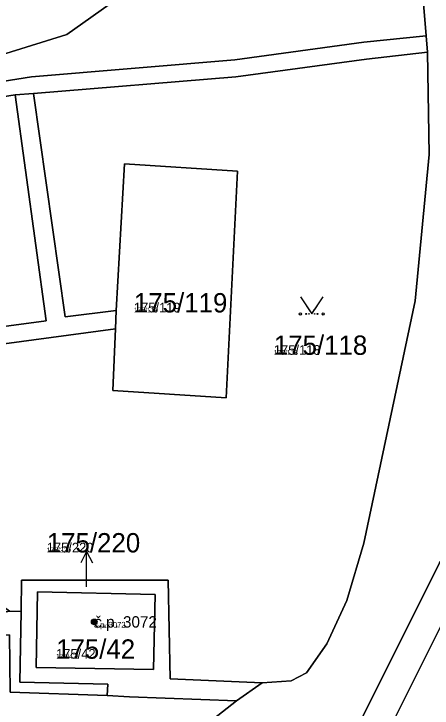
# Model space of a CAD drawing. Extents: x -759873 to -758487, y -975024 to -973516.
# Drawn here: x -759309.6 to -759272.8, y -974652.2 to -974591.1 of the extents above; entities that cross this region are included whole.
import ezdxf

# ---------------------------------------------------------------- set-up
doc = ezdxf.new("R2010")
doc.units = 0
for name, color, linetype in [('KAT_02_hranice parcel', 7, 'Continuous'), ('KAT_03_1000_st čísla parcelní', 7, 'Continuous'), ('KAT_03_1000_čísla parcelní', 7, 'Continuous'), ('KAT_03_1000_čísla popisná', 7, 'Continuous'), ('KAT_03_250_st čísla parcelní', 7, 'Continuous'), ('KAT_03_250_čísla parcelní', 7, 'Continuous'), ('KAT_03_250_čísla popisná', 7, 'Continuous'), ('KAT_03_500_st čísla parcelní', 7, 'Continuous'), ('KAT_03_500_čísla parcelní', 7, 'Continuous'), ('KAT_03_500_čísla popisná', 7, 'Continuous'), ('KAT_04_vnitřní kresba', 7, 'Continuous'), ('KAT_05_1000_značky kultur', 7, 'Continuous'), ('KAT_05_250_značky kultur', 7, 'Continuous'), ('KAT_05_500_značky kultur', 7, 'Continuous'), ('KAT_07_1000_značky budov', 7, 'Continuous'), ('KAT_07_250_značky budov', 7, 'Continuous'), ('KAT_07_500_značky budov', 7, 'Continuous'), ('KAT_12_pomocná šipka', 7, 'Continuous'), ('KAT_14_plocha_budovy', 7, 'Continuous'), ('KAT_14_plocha_pozemek', 7, 'Continuous')]:
    doc.layers.add(name, color=color, linetype=linetype)

msp = doc.modelspace()

# ---------------------------------------------------------------- linework, layer by layer
at = {"layer": 'KAT_02_hranice parcel'}
for p, q in [((-759273.24, -974594.5), (-759273.36, -974593.06)), ((-759323.26, -974600.42), (-759309.48, -974598.24)), ((-759309.48, -974598.24), (-759307.88, -974598.12)), ((-759300.61, -974617.23), (-759300.68, -974618.84)), ((-759309.99, -974643.67), (-759308.98, -974643.69)), ((-759287.79, -974649.96), (-759290.03, -974651.55)), ((-759290.03, -974651.55), (-759297.43, -974657.37))]:
    msp.add_line(p, q, dxfattribs=at)
for points in [[(-759289.93, -974671.68), (-759285.91, -974664.61), (-759281.65, -974658.4), (-759272.2, -974639.41), (-759266.15, -974631.32), (-759261.35, -974613.2), (-759262.14, -974589.28), (-759265.86, -974568.96), (-759269.34, -974558.76), (-759272.46, -974550.18)], [(-759322.77, -974598.39), (-759321.53, -974598.09), (-759304.96, -974592.94), (-759296.09, -974586.64), (-759290.07, -974581.42), (-759282.61, -974573.65), (-759280.63, -974571.07), (-759277.01, -974566.4), (-759276.3, -974565.98), (-759275.34, -974565.88)], [(-759273.36, -974593.06), (-759274.2, -974583.11), (-759274.87, -974581.84), (-759274.64, -974573.95), (-759275.34, -974565.88)], [(-759273.36, -974593.06), (-759278.86, -974593.63), (-759290.19, -974595.17), (-759308.05, -974596.67), (-759322.62, -974598.98), (-759322.77, -974598.39)], [(-759307.88, -974598.12), (-759290.09, -974596.67), (-759278.62, -974595.1), (-759273.24, -974594.5)], [(-759273.24, -974594.5), (-759273.1, -974603.49), (-759274.32, -974616.37), (-759278.86, -974637.7), (-759280.33, -974642.74), (-759282.09, -974646.54), (-759283.88, -974649.08), (-759285.24, -974649.79), (-759287.79, -974649.96)], [(-759320.81, -974620), (-759306.76, -974618.14), (-759309.48, -974598.24)], [(-759307.88, -974598.12), (-759305.11, -974617.79), (-759300.61, -974617.23)], [(-759300.61, -974617.23), (-759299.88, -974604.31), (-759289.94, -974604.97), (-759290.95, -974624.91), (-759300.92, -974624.26), (-759300.68, -974618.84)], [(-759300.68, -974618.84), (-759320.29, -974621.47), (-759311.21, -974642.79), (-759309.99, -974643.67)], [(-759308.98, -974643.69), (-759308.93, -974640.95), (-759296.04, -974640.95), (-759295.88, -974649.63), (-759287.79, -974649.96)], [(-759297.18, -974642.19), (-759307.52, -974641.98), (-759307.65, -974648.61), (-759297.33, -974648.79), (-759297.18, -974642.19)], [(-759301.4, -974651.09), (-759301.35, -974650.09), (-759309.09, -974649.92), (-759308.98, -974643.69)], [(-759301.4, -974651.09), (-759309.93, -974650.8), (-759309.98, -974645.76), (-759323.06, -974645.78), (-759353.1, -974645.55), (-759386.38, -974645.33), (-759400.57, -974645.67), (-759414.93, -974646.26), (-759414.73, -974651.33), (-759436.14, -974652.5), (-759441.93, -974652.85), (-759450.38, -974653.47), (-759468.91, -974653.71), (-759482.38, -974653.4), (-759482.33, -974648.6), (-759512.45, -974647.4), (-759531.67, -974646.64), (-759556.45, -974645.57)], [(-759290.03, -974651.55), (-759299.44, -974651.21), (-759301.4, -974651.09)]]:
    msp.add_lwpolyline(points, dxfattribs=at)
at = {"layer": 'KAT_03_1000_čísla popisná'}
msp.add_circle((-759302.54, -974644.61), 0.25, dxfattribs=at)
at = {"layer": 'KAT_03_250_čísla popisná'}
msp.add_circle((-759302.54, -974644.61), 0.0625, dxfattribs=at)
at = {"layer": 'KAT_03_500_čísla popisná'}
msp.add_circle((-759302.54, -974644.61), 0.125, dxfattribs=at)
at = {"layer": 'KAT_04_vnitřní kresba'}
msp.add_line((-759282.87, -974666.56), (-759269.73, -974640.3), dxfattribs=at)
at = {"layer": 'KAT_05_1000_značky kultur'}
msp.add_lwpolyline([(-759284.42, -974616.019), (-759283.42, -974617.52), (-759282.42, -974616.019)], dxfattribs=at)
for centre in [(-759284.42, -974617.519), (-759282.42, -974617.519)]:
    msp.add_circle(centre, 0.1, dxfattribs=at)
at = {"layer": 'KAT_05_250_značky kultur'}
msp.add_lwpolyline([(-759283.67, -974617.145), (-759283.42, -974617.52), (-759283.17, -974617.145)], dxfattribs=at)
for centre in [(-759283.67, -974617.52), (-759283.17, -974617.52)]:
    msp.add_circle(centre, 0.025, dxfattribs=at)
at = {"layer": 'KAT_05_500_značky kultur'}
msp.add_lwpolyline([(-759283.92, -974616.77), (-759283.42, -974617.52), (-759282.92, -974616.77)], dxfattribs=at)
for centre in [(-759283.92, -974617.52), (-759282.92, -974617.52)]:
    msp.add_circle(centre, 0.05, dxfattribs=at)
at = {"layer": 'KAT_07_1000_značky budov'}
msp.add_circle((-759302.547, -974644.609), 0.175, dxfattribs=at)
at = {"layer": 'KAT_07_250_značky budov'}
msp.add_circle((-759302.542, -974644.61), 0.0437, dxfattribs=at)
at = {"layer": 'KAT_07_500_značky budov'}
msp.add_circle((-759302.543, -974644.61), 0.0875, dxfattribs=at)
at = {"layer": 'KAT_12_pomocná šipka'}
for p, q in [((-759303.21, -974638.429), (-759303.711, -974639.43)), ((-759303.21, -974641.43), (-759303.21, -974638.429)), ((-759303.21, -974638.429), (-759302.709, -974639.43)), ((-759303.21, -974641.54), (-759303.21, -974641.43))]:
    msp.add_line(p, q, dxfattribs=at)
at = {"layer": 'KAT_14_plocha_budovy'}
msp.add_lwpolyline([(-759297.33, -974648.79), (-759297.18, -974642.19), (-759307.52, -974641.98), (-759307.65, -974648.61)], close=True, dxfattribs=at)
at = {"layer": 'KAT_14_plocha_pozemek'}
for points in [[(-759304.32, -974472.23), (-759304.33, -974475.03), (-759303.76, -974480.34), (-759303.8, -974484.62), (-759303.06, -974493.58), (-759303.28, -974495.84), (-759303.34, -974496.42), (-759301.57, -974504.18), (-759298.09, -974510.4), (-759296.72, -974509.67), (-759294.73, -974508.6), (-759280.94, -974534.1), (-759273.69, -974546.8), (-759272.46, -974550.18), (-759269.34, -974558.76), (-759265.86, -974568.96), (-759262.14, -974589.28), (-759261.35, -974613.2), (-759266.15, -974631.32), (-759272.2, -974639.41), (-759281.65, -974658.4)], [(-759272.46, -974550.18), (-759274.26, -974550.88), (-759278.36, -974552.47), (-759278.52, -974553.7), (-759279.89, -974557.48), (-759275.34, -974565.88), (-759274.64, -974573.95), (-759274.87, -974581.84), (-759274.2, -974583.11), (-759273.36, -974593.06), (-759273.24, -974594.5), (-759273.1, -974603.49), (-759274.32, -974616.37), (-759278.86, -974637.7), (-759280.33, -974642.74), (-759282.09, -974646.54), (-759283.88, -974649.08), (-759285.24, -974649.79), (-759287.79, -974649.96), (-759290.03, -974651.55), (-759297.43, -974657.37)], [(-759388.86, -974607.91), (-759367.29, -974604.96), (-759345.7, -974602.61), (-759338.26, -974601.71), (-759332.17, -974600.63), (-759322.77, -974598.39), (-759321.53, -974598.09), (-759304.96, -974592.94), (-759296.09, -974586.64)], [(-759387.52, -974609.43), (-759368.83, -974606.86), (-759366.12, -974606.48), (-759346.9, -974604.37), (-759344.22, -974604.11), (-759331.77, -974602.22), (-759325.4, -974600.84), (-759323.26, -974600.42), (-759309.48, -974598.24), (-759307.88, -974598.12), (-759290.09, -974596.67), (-759278.62, -974595.1), (-759273.24, -974594.5), (-759273.36, -974593.06), (-759278.86, -974593.63), (-759290.19, -974595.17), (-759308.05, -974596.67), (-759322.62, -974598.98), (-759322.77, -974598.39), (-759332.17, -974600.63), (-759338.26, -974601.71), (-759345.7, -974602.61), (-759367.29, -974604.96), (-759388.86, -974607.91)], [(-759309.99, -974643.67), (-759308.98, -974643.69), (-759308.93, -974640.95), (-759296.04, -974640.95), (-759295.88, -974649.63), (-759287.79, -974649.96), (-759285.24, -974649.79), (-759283.88, -974649.08), (-759282.09, -974646.54), (-759280.33, -974642.74), (-759278.86, -974637.7), (-759274.32, -974616.37), (-759273.1, -974603.49), (-759273.24, -974594.5), (-759278.62, -974595.1), (-759290.09, -974596.67), (-759307.88, -974598.12), (-759305.11, -974617.79), (-759300.61, -974617.23), (-759299.88, -974604.31), (-759289.94, -974604.97), (-759290.95, -974624.91), (-759300.92, -974624.26), (-759300.68, -974618.84), (-759320.29, -974621.47)], [(-759326.46, -974628.21), (-759327.25, -974622.45), (-759322.18, -974621.76), (-759312.58, -974644.18), (-759309.99, -974643.67), (-759311.21, -974642.79), (-759320.29, -974621.47), (-759300.68, -974618.84), (-759300.61, -974617.23), (-759305.11, -974617.79), (-759307.88, -974598.12), (-759309.48, -974598.24), (-759306.76, -974618.14), (-759320.81, -974620), (-759322.27, -974620.18), (-759342.21, -974622.99), (-759343.64, -974623.25), (-759364.05, -974626.02), (-759365.46, -974626.16), (-759385.53, -974628.94)], [(-759281.65, -974658.4), (-759272.2, -974639.41)], [(-759386.38, -974645.33), (-759353.1, -974645.55), (-759323.06, -974645.78), (-759309.98, -974645.76), (-759309.93, -974650.8), (-759301.4, -974651.09), (-759301.35, -974650.09), (-759309.09, -974649.92), (-759308.98, -974643.69), (-759309.99, -974643.67), (-759312.58, -974644.18), (-759323.19, -974644.14), (-759353.03, -974643.87), (-759386.15, -974643.72)], [(-759297.43, -974657.37), (-759290.03, -974651.55), (-759299.44, -974651.21), (-759301.4, -974651.09), (-759309.93, -974650.8), (-759309.98, -974645.76), (-759323.06, -974645.78), (-759353.1, -974645.55), (-759386.38, -974645.33), (-759400.57, -974645.67), (-759414.93, -974646.26), (-759414.73, -974651.33), (-759436.14, -974652.5)]]:
    msp.add_lwpolyline(points, dxfattribs=at)
for points in [[(-759274.2, -974583.11), (-759274.87, -974581.84), (-759274.64, -974573.95), (-759275.34, -974565.88), (-759276.3, -974565.98), (-759277.01, -974566.4), (-759280.63, -974571.07), (-759282.61, -974573.65), (-759290.07, -974581.42), (-759296.09, -974586.64), (-759304.96, -974592.94), (-759321.53, -974598.09), (-759322.77, -974598.39), (-759322.62, -974598.98), (-759308.05, -974596.67), (-759290.19, -974595.17), (-759278.86, -974593.63), (-759273.36, -974593.06)], [(-759306.76, -974618.14), (-759309.48, -974598.24), (-759323.26, -974600.42), (-759322.54, -974603.69), (-759313.85, -974602.47), (-759312.14, -974614.7), (-759321.35, -974615.99), (-759320.81, -974620)], [(-759300.61, -974617.23), (-759300.68, -974618.84), (-759300.92, -974624.26), (-759290.95, -974624.91), (-759289.94, -974604.97), (-759299.88, -974604.31)], [(-759290.03, -974651.55), (-759287.79, -974649.96), (-759295.88, -974649.63), (-759296.04, -974640.95), (-759308.93, -974640.95), (-759308.98, -974643.69), (-759309.09, -974649.92), (-759301.35, -974650.09), (-759301.4, -974651.09), (-759299.44, -974651.21)], [(-759297.18, -974642.19), (-759297.33, -974648.79), (-759307.65, -974648.61), (-759307.52, -974641.98)], [(-759297.18, -974642.19), (-759307.52, -974641.98), (-759307.65, -974648.61), (-759297.33, -974648.79)]]:
    msp.add_lwpolyline(points, close=True, dxfattribs=at)

# ---------------------------------------------------------------- texts
at = {"layer": 'KAT_03_1000_st čísla parcelní'}
msp.add_text('175/42', height=1.7, dxfattribs=at).set_placement((-759305.9, -974647.85))
at = {"layer": 'KAT_03_1000_čísla parcelní'}
for s, p in [('175/119', (-759299.06, -974617.39)), ('175/118', (-759286.76, -974621.12)), ('175/220', (-759306.72, -974638.5))]:
    msp.add_text(s, height=1.7, dxfattribs=at).set_placement(p)
at = {"layer": 'KAT_03_1000_čísla popisná'}
msp.add_text('č.p. 3072', height=1, dxfattribs=at).set_placement((-759302.54, -974645.11))
at = {"layer": 'KAT_03_250_st čísla parcelní'}
msp.add_text('175/42', height=0.425, dxfattribs=at).set_placement((-759305.9, -974647.85))
at = {"layer": 'KAT_03_250_čísla parcelní'}
for s, p in [('175/119', (-759299.06, -974617.39)), ('175/118', (-759286.76, -974621.12)), ('175/220', (-759306.72, -974638.5))]:
    msp.add_text(s, height=0.425, dxfattribs=at).set_placement(p)
at = {"layer": 'KAT_03_250_čísla popisná'}
msp.add_text('č.p. 3072', height=0.25, dxfattribs=at).set_placement((-759302.54, -974645.11))
at = {"layer": 'KAT_03_500_st čísla parcelní'}
msp.add_text('175/42', height=0.85, dxfattribs=at).set_placement((-759305.9, -974647.85))
at = {"layer": 'KAT_03_500_čísla parcelní'}
for s, p in [('175/119', (-759299.06, -974617.39)), ('175/118', (-759286.76, -974621.12)), ('175/220', (-759306.72, -974638.5))]:
    msp.add_text(s, height=0.85, dxfattribs=at).set_placement(p)
at = {"layer": 'KAT_03_500_čísla popisná'}
msp.add_text('č.p. 3072', height=0.5, dxfattribs=at).set_placement((-759302.54, -974645.11))

doc.saveas('drawing.dxf')
